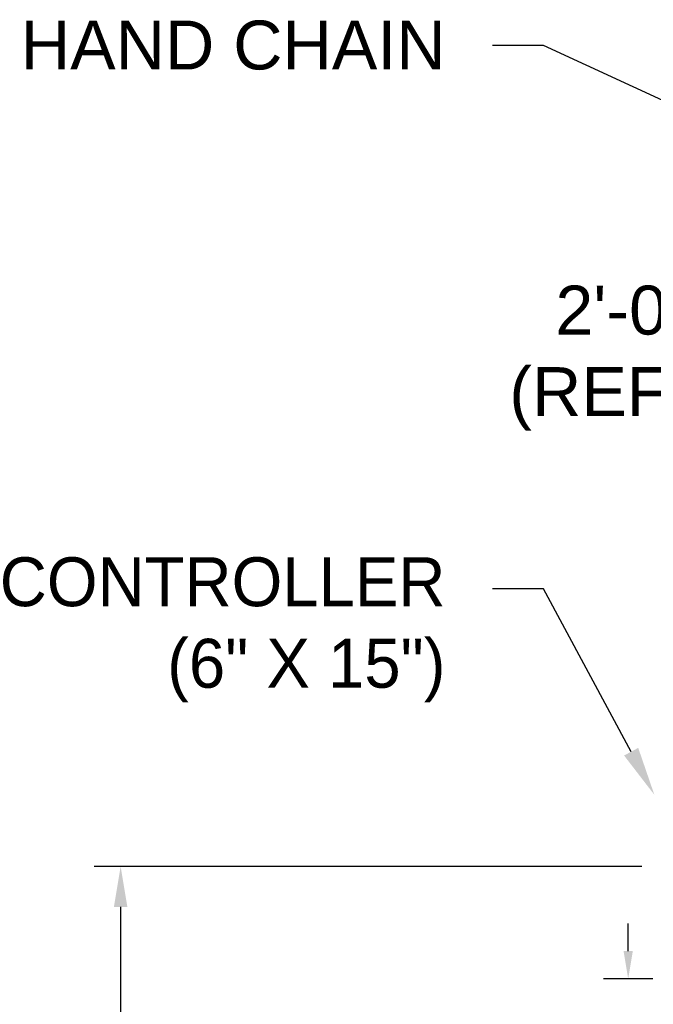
# Model space of a CAD drawing. Header units: inches. Extents: x 170 to 312, y 215 to 248.
# Tile 497 of 656: x 249.08 to 250.3, y 222.17 to 224.05. Entities that reach past the tile are written whole.
import ezdxf
from ezdxf import colors
from ezdxf.entities.mleader import LeaderData, LeaderLine
from ezdxf.math import Vec2, Vec3

# ---------------------------------------------------------------- set-up
doc = ezdxf.new("R2010")
doc.units = ezdxf.units.IN
doc.header["$LTSCALE"] = 0.25
doc.header["$MEASUREMENT"] = 0
doc.layers.add('ANNOTATIONS', color=1, linetype='Continuous')
doc.styles.add('ARIAL', font='arial.ttf', dxfattribs={"height": 0.09375})

msp = doc.modelspace()

# ---------------------------------------------------------------- linework, layer by layer
at = {"layer": 'ANNOTATIONS'}
for p, q in [((250.27829, 222.42941), (249.22734, 222.42941)), ((249.27844, 222.35175), (249.27844, 221.55133)), ((250.25213, 222.26716), (250.25213, 222.3203)), ((250.29927, 222.21402), (250.205, 222.21402))]:
    msp.add_line(p, q, dxfattribs=at)
for points in [[(249.29138, 222.35175), (249.26549, 222.35175), (249.27844, 222.42941)], [(250.26099, 222.26716), (250.24328, 222.26716), (250.25213, 222.21402)]]:
    msp.add_solid(points, dxfattribs=at)

# ---------------------------------------------------------------- texts
at = {"layer": 'ANNOTATIONS', "insert": (250.37322, 223.40353), "char_height": 0.09375, "attachment_point": 6, "style": 'ARIAL'}
msp.add_mtext('2\'-0"\\P(REF)', dxfattribs=at)

# ---------------------------------------------------------------- leaders
at = {"layer": 'ANNOTATIONS'}
ml = msp.add_multileader_mtext('Standard', dxfattribs=at)
ml.set_content('HAND CHAIN', color=256, style='ARIAL')
ml.set_leader_properties()
ml.build(insert=Vec2(0, 0))
ml.multileader.update_dxf_attribs({"dogleg_length": 0.36, "arrow_head_size": 0.09375})
ctx = ml.context
ctx.base_point, ctx.char_height, ctx.arrow_head_size, ctx.landing_gap_size, ctx.plane_origin = Vec3(249.01814, 224.00302), 0.09375, 0.09375, 0.09, Vec3(250.77691, 223.56979)
ctx.text_align_type = 2
notes = []
notes.append((ctx, [(0, (1, 1, 0), (250.08983, 224.00302), (-1, 0), 0.09796, [(0, [(250.84969, 223.65272)], 0, [])])]))
ctx.mtext.insert, ctx.mtext.alignment, ctx.mtext.flow_direction = Vec3(249.90188, 224.05069), 3, 5
ml = msp.add_multileader_mtext('Standard', dxfattribs=at)
ml.set_content('CONTROLLER \\P(6" X 15")', color=256, style='ARIAL')
ml.set_leader_properties()
ml.build(insert=Vec2(0, 0))
ml.multileader.update_dxf_attribs({"dogleg_length": 0.36, "arrow_head_size": 0.09375})
ctx = ml.context
ctx.base_point, ctx.char_height, ctx.arrow_head_size, ctx.landing_gap_size, ctx.plane_origin = Vec3(248.92496, 222.96131), 0.09375, 0.09375, 0.09, Vec3(250.77691, 222.52808)
ctx.text_align_type = 2
notes.append((ctx, [(0, (1, 1, 0), (250.08983, 222.96131), (-1, 0), 0.09796, [(0, [(250.30233, 222.56679)], 0, [])])]))
ctx.mtext.insert, ctx.mtext.alignment, ctx.mtext.flow_direction = Vec3(249.90188, 223.02197), 3, 5
for ctx, leaders in notes:
    for number, flags, end, landing, length, lines in leaders:
        leader = LeaderData()
        leader.index, (leader.has_last_leader_line, leader.has_dogleg_vector, leader.attachment_direction) = number, flags
        leader.last_leader_point, leader.dogleg_vector, leader.dogleg_length = Vec3(end), Vec3(landing), length
        for number, points, colour, breaks in lines:
            line = LeaderLine()
            line.index, line.vertices, line.color, line.breaks = number, Vec3.list(points), colors.encode_raw_color(colour), breaks
            leader.lines.append(line)
        ctx.leaders.append(leader)

doc.saveas('drawing.dxf')
